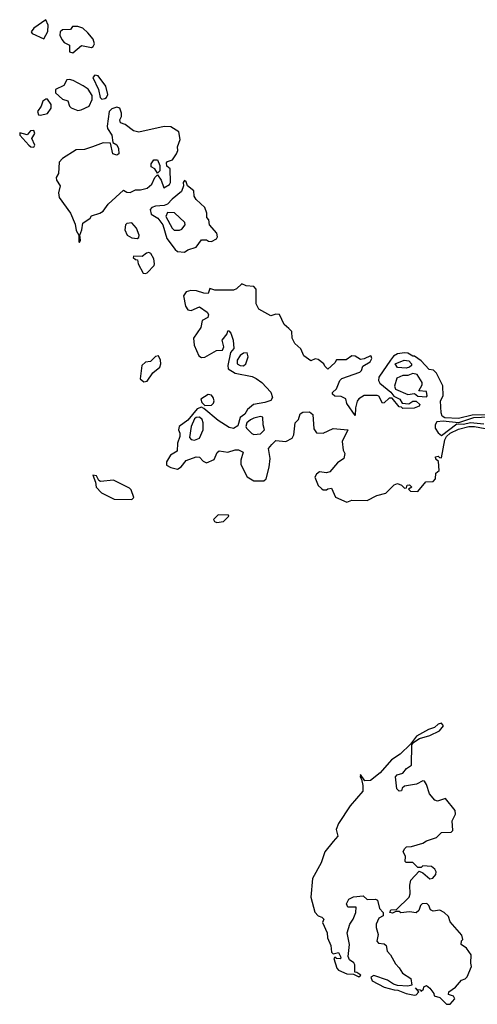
# Model space of a CAD drawing. Extents: x 2889633 to 3052318, y 540750 to 918690.
# Tile 424 of 656: x 3032771 to 3035476, y 737952 to 743767. Entities that reach past the tile are written whole.
import ezdxf

# ---------------------------------------------------------------- set-up
doc = ezdxf.new("R2010")
doc.units = 0

msp = doc.modelspace()

# ---------------------------------------------------------------- linework, layer by layer
at = {"layer": '0CON02XD'}
for points in [[(3032915, 743653.3), (3032937, 743697), (3032938.8, 743735), (3032925, 743766.7), (3032854.1, 743715.9), (3032838.8, 743695), (3032844.3, 743684.3), (3032915, 743653.3)], [(3033085, 743571.2), (3033136.7, 743613.3), (3033195, 743602.5), (3033205, 743607.5), (3033213.8, 743625), (3033205, 743652.5), (3033175, 743690), (3033145, 743716.7), (3033115, 743726.7), (3033083, 743727), (3033071.7, 743708.3), (3033025, 743707.5), (3033010, 743695), (3033008.8, 743675), (3033019.5, 743649.6), (3033035, 743631.2), (3033065.8, 743615.8), (3033066.4, 743576.4), (3033085, 743571.2)], [(3033115, 743231.2), (3033135, 743233.8), (3033181.2, 743255), (3033200, 743295), (3033199.5, 743319.6), (3033175.9, 743355.9), (3033146.1, 743376.1), (3033087.3, 743407.3), (3033065, 743413.8), (3033049.3, 743410.7), (3033031.7, 743378.3), (3032983.3, 743355), (3032982.5, 743335), (3033025, 743296.7), (3033055, 743287.5), (3033066.7, 743255), (3033076, 743246), (3033115, 743231.2)], [(3033257, 743297), (3033275, 743301.2), (3033285, 743307.5), (3033292.5, 743325), (3033280, 743375), (3033235.9, 743435.9), (3033215, 743440), (3033203.3, 743425), (3033236.2, 743355), (3033246.4, 743306.4), (3033257, 743297)], [(3032895, 743203.3), (3032935, 743213.3), (3032957.5, 743245), (3032957.5, 743265), (3032935, 743297.5), (3032925, 743297.5), (3032907.5, 743285), (3032897.5, 743255), (3032876.7, 743225), (3032882.5, 743205), (3032895, 743203.3)], [(3033125, 742450), (3033130, 742465), (3033127.5, 742495), (3033138.8, 742525), (3033144.2, 742565.8), (3033187.5, 742595), (3033195, 742607.5), (3033245, 742623.8), (3033265, 742636.7), (3033293.6, 742676.4), (3033385, 742760), (3033405, 742747.5), (3033425, 742746.7), (3033455, 742762.5), (3033485, 742762.5), (3033525, 742772.5), (3033553.3, 742795), (3033570, 742835), (3033585, 742850), (3033608.3, 742818.3), (3033623.3, 742773.3), (3033656.7, 742793.3), (3033662.5, 742805), (3033660, 742885), (3033641.7, 742901.7), (3033638.3, 742921.7), (3033645, 742930), (3033675, 742940), (3033697.5, 742975), (3033706.7, 742995), (3033703.6, 743016.4), (3033720.7, 743059.3), (3033712.5, 743105), (3033665, 743133.3), (3033625, 743136.2), (3033475, 743102.5), (3033445, 743110), (3033395, 743147.5), (3033367, 743157), (3033363.3, 743175), (3033373.3, 743195), (3033373.8, 743215), (3033363.9, 743243.9), (3033345, 743250), (3033315, 743241.2), (3033300, 743225), (3033287.7, 743137.7), (3033290, 743125), (3033316.7, 743085), (3033321.7, 743041.7), (3033345, 743027.5), (3033355.9, 743005.9), (3033357.5, 742975), (3033345, 742967.5), (3033322.5, 742975), (3033307.5, 743037.5), (3033265, 743038.8), (3033202.5, 743015), (3033155, 743000), (3033105, 742997.5), (3033025, 742946), (3033003.8, 742925), (3033001.7, 742858.3), (3032987.5, 742835), (3032988.3, 742818.3), (3033010, 742785), (3033000, 742745), (3033005, 742717.5), (3033072, 742625), (3033098.8, 742558.8), (3033105, 742522.5), (3033120, 742495), (3033120, 742455), (3033125, 742450)], [(3032855, 743014), (3032860, 743025), (3032843.3, 743065), (3032861.2, 743095), (3032855, 743112.5), (3032835, 743110), (3032815, 743087.5), (3032772.3, 743097.7), (3032771.2, 743085), (3032825, 743026.2), (3032837.5, 743015), (3032855, 743014)], [(3033585, 742860), (3033570, 742885), (3033548.3, 742898.3), (3033547.5, 742915), (3033565, 742940), (3033585, 742940), (3033600, 742905), (3033600, 742875), (3033585, 742860)], [(3033745, 742393.8), (3033765, 742406.7), (3033815, 742423.3), (3033845, 742467.5), (3033875, 742467.5), (3033888.3, 742458.3), (3033905, 742457.5), (3033935, 742472.5), (3033940, 742485), (3033937.5, 742505), (3033892.5, 742555), (3033890, 742585), (3033878.3, 742598.3), (3033876.7, 742625), (3033865, 742657.5), (3033814.2, 742704.2), (3033803.3, 742725), (3033800, 742755), (3033763.3, 742785), (3033755, 742810), (3033745, 742816.7), (3033737.5, 742805), (3033740, 742785), (3033728.3, 742751.7), (3033672.3, 742707.7), (3033645, 742677.5), (3033625, 742670), (3033575, 742666), (3033552.2, 742657.8), (3033542.5, 742645), (3033548.3, 742618.3), (3033587.5, 742595), (3033616.7, 742555), (3033641.2, 742475), (3033689.5, 742409.6), (3033705, 742398), (3033745, 742393.8)], [(3033715, 742523.8), (3033729.5, 742530.4), (3033750, 742555), (3033748.3, 742568.3), (3033686.2, 742626.2), (3033645, 742628.8), (3033636, 742605), (3033672, 742535), (3033685, 742523.8), (3033715, 742523.8)], [(3033465, 742473.8), (3033475, 742480), (3033477.5, 742495), (3033462.5, 742535), (3033435, 742567.5), (3033405, 742562.5), (3033397.5, 742555), (3033392.5, 742525), (3033407.5, 742495), (3033435, 742477.5), (3033465, 742473.8)], [(3033515, 742267.5), (3033525, 742272.5), (3033565.8, 742314.2), (3033568.8, 742325), (3033563.3, 742355), (3033546.7, 742385), (3033535, 742391.2), (3033521.2, 742388.8), (3033495, 742367.5), (3033445, 742370), (3033443, 742363), (3033455, 742350), (3033468.3, 742348.3), (3033472.5, 742325), (3033500.7, 742270.7), (3033515, 742267.5)], [(3035535, 741433.8), (3035445, 741431.2), (3035365, 741411.1), (3035285, 741414.5), (3035268.8, 741425), (3035262, 741445), (3035258.8, 741515), (3035273.8, 741545), (3035272.5, 741605), (3035235, 741680), (3035217, 741697), (3035191.7, 741701.7), (3035145, 741752.5), (3035105, 741780), (3035095, 741780), (3035065, 741797.5), (3035045, 741800), (3035005, 741792.5), (3034980, 741780), (3034963.3, 741755), (3034893.8, 741655), (3034892, 741635), (3034899.5, 741619.6), (3034965, 741566.2), (3034982.5, 741542.5), (3035017.5, 741525), (3035031.7, 741501.7), (3035071.7, 741498.3), (3035095, 741513.3), (3035115, 741513.3), (3035136.2, 741495), (3035132.5, 741485), (3035103, 741473), (3035035, 741470), (3035028.3, 741478.3), (3035015, 741480), (3034972.5, 741532.5), (3034955, 741532.5), (3034926.1, 741503.9), (3034915, 741502.5), (3034895, 741542.5), (3034885, 741547.5), (3034807, 741547), (3034775, 741527.5), (3034766.1, 741513.9), (3034756.4, 741473.6), (3034755, 741430), (3034705, 741500), (3034698.3, 741528.3), (3034671.7, 741541.7), (3034635, 741542.5), (3034620, 741555), (3034620, 741565), (3034643.6, 741586.4), (3034663.9, 741636.1), (3034675, 741647.5), (3034782.5, 741685), (3034792.5, 741695), (3034800, 741720), (3034843, 741747), (3034852.5, 741765), (3034849.3, 741779.3), (3034845, 741782.5), (3034807, 741763), (3034785, 741760), (3034755, 741780), (3034735, 741782.5), (3034701.7, 741758.3), (3034643, 741757), (3034635, 741740), (3034593, 741703), (3034575, 741720), (3034570, 741735), (3034535, 741760), (3034517, 741763), (3034493, 741753), (3034451.7, 741781.7), (3034433, 741823), (3034397.5, 741855), (3034382.5, 741885), (3034380, 741925), (3034363, 741943), (3034335, 741967.5), (3034306.1, 742026.1), (3034285, 742026.7), (3034255, 742017.5), (3034185, 742057.5), (3034169.3, 742089.3), (3034170, 742175), (3034155, 742191.2), (3034110, 742195), (3034085, 742206.7), (3034053, 742177), (3034035, 742170), (3033925, 742170), (3033895, 742180), (3033885, 742150), (3033860.7, 742150.7), (3033816.1, 742166.1), (3033782.3, 742167.7), (3033755, 742160), (3033740, 742135), (3033752, 742075), (3033765, 742053.8), (3033785, 742048.8), (3033835, 742070), (3033879.3, 742039.3), (3033887.5, 742025), (3033883, 742007), (3033849.5, 741990.4), (3033841.7, 741948.3), (3033798.8, 741885), (3033803.3, 741845), (3033830.7, 741780.7), (3033845, 741772.5), (3033865, 741773.3), (3033935, 741812.5), (3033970, 741815), (3033977.5, 741835), (3033967.5, 741875), (3033998.3, 741911.7), (3034001.7, 741928.3), (3034008.3, 741928.3), (3034020, 741915), (3034032.5, 741875), (3034037.5, 741825), (3034018.3, 741801.7), (3034001.2, 741725), (3034003.9, 741703.9), (3034045, 741680), (3034145, 741658.8), (3034168.3, 741648.3), (3034202.5, 741625), (3034255, 741567.5), (3034266.2, 741535), (3034255, 741517.5), (3034220, 741505), (3034152.5, 741495), (3034117.5, 741465), (3034103, 741437), (3034075, 741417.5), (3034061.2, 741368.8), (3034035, 741353.3), (3034009.3, 741359.3), (3033945, 741400), (3033860.7, 741470.7), (3033845, 741477.5), (3033821.2, 741468.8), (3033765, 741401.2), (3033713.3, 741365), (3033710, 741345), (3033718.8, 741325), (3033718.8, 741305), (3033703.8, 741265), (3033701.7, 741218.3), (3033663.3, 741195), (3033640, 741155), (3033640, 741135), (3033665, 741121.2), (3033705, 741112), (3033725, 741126.7), (3033755.9, 741164.1), (3033815, 741186), (3033835, 741183.8), (3033855, 741158.8), (3033875, 741150), (3033920, 741170), (3033939.5, 741210.4), (3033950.5, 741219.6), (3034001.7, 741211.7), (3034045, 741226.2), (3034065, 741226.7), (3034091.7, 741211.7), (3034078.8, 741165), (3034079.3, 741139.3), (3034115, 741066.7), (3034155, 741044), (3034215, 741043.8), (3034227.5, 741055), (3034246.1, 741123.9), (3034251.2, 741175), (3034242.5, 741235), (3034261.7, 741258.3), (3034285, 741281.2), (3034345, 741276.2), (3034382.5, 741295), (3034392.5, 741315), (3034400, 741385), (3034420, 741405), (3034430, 741440), (3034445, 741448), (3034485, 741450), (3034503.3, 741435), (3034510.7, 741350.7), (3034526.1, 741326.1), (3034565, 741324), (3034625, 741353.3), (3034710, 741345), (3034678, 741275), (3034684.2, 741224.2), (3034693.3, 741205), (3034687.5, 741175), (3034650.3, 741149.7), (3034605, 741096.7), (3034585, 741090), (3034544.1, 741095.9), (3034525, 741083.3), (3034515.9, 741064.1), (3034535, 741016.2), (3034555, 740997.5), (3034565, 740990), (3034585, 740990), (3034593, 740997), (3034615, 741000), (3034637, 740947), (3034705, 740917.5), (3034735, 740930), (3034825, 740927.5), (3034883, 740957), (3034935, 740970), (3034985, 741020), (3035005, 741027.5), (3035028.3, 741018.3), (3035045, 741000), (3035058.3, 741001.7), (3035061.7, 741018.3), (3035075, 741020), (3035090, 741005), (3035070, 740995), (3035081.7, 740981.7), (3035125, 740980), (3035171.7, 741038.3), (3035215, 741040), (3035230, 741055), (3035231.7, 741088.3), (3035250, 741105), (3035247.5, 741157.5), (3035231.7, 741171.7), (3035230, 741185), (3035245, 741190), (3035251.7, 741181.7), (3035265, 741180), (3035284.2, 741285), (3035294.7, 741305.3), (3035315.4, 741324.6), (3035365, 741348.6), (3035425.6, 741364.5), (3035460, 741365), (3035522.4, 741352.4)], [(3033505, 741627.5), (3033525, 741632.5), (3033558.3, 741681.7), (3033600, 741715), (3033606, 741735), (3033603.8, 741755), (3033591.7, 741781.7), (3033575, 741777.5), (3033545, 741747.5), (3033515, 741743.3), (3033493.8, 741725), (3033482.5, 741645), (3033505, 741627.5)], [(3034095, 741723.3), (3034107.5, 741735), (3034122.5, 741775), (3034115, 741800), (3034095, 741796.7), (3034075, 741783.3), (3034056.2, 741755), (3034057.5, 741735), (3034075, 741723.8), (3034095, 741723.3)], [(3035055, 741708.8), (3035005, 741713.3), (3034990, 741735), (3035043.6, 741756.4), (3035071.7, 741751.7), (3035087.5, 741735), (3035087.5, 741725), (3035075, 741713.8), (3035055, 741708.8)], [(3035175, 741540), (3035180, 741545), (3035175, 741570), (3035130, 741575), (3035150, 741610), (3035151.2, 741625), (3035120.6, 741670.6), (3035095, 741677.1), (3035065, 741666.2), (3035035, 741666), (3035000, 741650), (3034987, 741603), (3034993.3, 741585), (3035065, 741553.8), (3035105, 741560), (3035125, 741542.5), (3035175, 741540)], [(3033865, 741487.5), (3033905, 741491.2), (3033917.3, 741502.7), (3033920, 741515), (3033915.8, 741535.8), (3033905, 741550), (3033885, 741553.3), (3033842.5, 741525), (3033847.5, 741505), (3033865, 741487.5)], [(3033805, 741283.3), (3033833.9, 741296.1), (3033856.4, 741343.6), (3033856.4, 741386.4), (3033850, 741405), (3033835, 741420), (3033815, 741418), (3033805, 741408.8), (3033784.2, 741365), (3033775, 741300), (3033785, 741286.7), (3033805, 741283.3)], [(3034156.1, 741316.1), (3034195, 741320), (3034217.5, 741345), (3034210, 741375), (3034209.3, 741419.3), (3034195, 741423.3), (3034155, 741412.9), (3034135, 741404.2), (3034114, 741385), (3034108, 741365), (3034112, 741355), (3034142.9, 741322.9), (3034156.1, 741316.1)], [(3035595, 741421.2), (3035454.6, 741415.4), (3035365, 741385.8), (3035275, 741396.5), (3035237.5, 741392.5), (3035226.7, 741375), (3035226.2, 741355), (3035245, 741326.7), (3035265, 741312), (3035355, 741380), (3035395, 741378.8), (3035435, 741388), (3035515, 741380)], [(3033435, 740934), (3033446.7, 740945), (3033430.3, 740990.3), (3033419.6, 740999.6), (3033325, 741046.7), (3033249.5, 741039.6), (3033240, 741045), (3033225, 741072.5), (3033203.3, 741076.7), (3033220, 741035), (3033223.3, 741005), (3033255, 740972.5), (3033330, 740935), (3033435, 740934)], [(3033937, 740797), (3033975, 740803.8), (3034007.5, 740835), (3034005, 740840), (3033945, 740842.5), (3033917.5, 740815), (3033923.6, 740803.6), (3033937, 740797)], [(3035315, 737952), (3035342.5, 737985), (3035335, 738000), (3035305, 738010), (3035307.5, 738025), (3035346.4, 738053.6), (3035382.5, 738095), (3035405, 738102.5), (3035416.4, 738113.6), (3035442.5, 738175), (3035437.5, 738195), (3035440, 738245), (3035413, 738283), (3035380, 738305), (3035383, 738327), (3035390, 738335), (3035385, 738360), (3035315, 738440), (3035305, 738470), (3035280, 738495), (3035255, 738507.5), (3035215, 738502.5), (3035200, 738510), (3035190, 738535), (3035177, 738547), (3035150, 738545), (3035140, 738535), (3035130, 738505), (3035115, 738492.5), (3035075, 738497.5), (3035025, 738492.5), (3035015, 738500), (3034995, 738500), (3034975, 738490), (3034960, 738495), (3034965, 738510), (3034998.3, 738511.7), (3035072.5, 738585), (3035080, 738605), (3035077.5, 738655), (3035082.5, 738685), (3035131.7, 738738.3), (3035155, 738727.5), (3035195, 738693.3), (3035213, 738697), (3035231.7, 738718.3), (3035232.5, 738735), (3035225, 738750), (3035205, 738766.7), (3035155, 738770), (3035145, 738760), (3035125, 738760), (3035095, 738790), (3035055, 738790), (3035050, 738795), (3035052.5, 738825), (3035037.5, 738855), (3035047, 738873), (3035058.3, 738881.7), (3035086.4, 738883.6), (3035155, 738903.3), (3035175, 738916.7), (3035235, 738937.5), (3035265, 738966.7), (3035321.7, 738968.3), (3035331.7, 738978.3), (3035326.7, 739035), (3035346.7, 739075), (3035345, 739097.5), (3035288.3, 739168.3), (3035240.7, 739150.7), (3035225, 739157.5), (3035193.3, 739195), (3035175, 739250), (3035165, 739270), (3035155, 739272.5), (3035117, 739253), (3035045, 739240), (3035031.7, 739228.3), (3035028.3, 739211.7), (3035015, 739210), (3035000, 739225), (3034992.5, 739295), (3035003, 739307), (3035035, 739317.5), (3035057.5, 739345), (3035086.2, 739363.8), (3035090, 739485), (3035100, 739500), (3035135, 739522.5), (3035195, 739540), (3035253.6, 739566.4), (3035276.4, 739596.4), (3035265, 739612.5), (3035245, 739606), (3035222.9, 739587.1), (3035187.5, 739575), (3035117.5, 739535), (3035081.7, 739488.3), (3035020, 739430), (3034969.2, 739395), (3034901.7, 739318.3), (3034845, 739273.8), (3034811.2, 739271.2), (3034785, 739310), (3034783.8, 739295), (3034792.5, 739282.5), (3034800, 739245), (3034798.8, 739211.2), (3034724.3, 739125), (3034655, 739020), (3034642.5, 738985), (3034651.2, 738945), (3034625, 738913.8), (3034575, 738852.5), (3034553.1, 738786.9), (3034502.9, 738695), (3034493.1, 738585), (3034515, 738496.7), (3034535, 738473.8), (3034557, 738467), (3034570, 738455), (3034561.2, 738435), (3034588, 738375), (3034590.8, 738345), (3034609.7, 738299.7), (3034615, 738260), (3034625, 738250), (3034655, 738257.5), (3034667.5, 738235), (3034670, 738225), (3034665, 738220), (3034643, 738223), (3034635, 738230), (3034628.3, 738221.7), (3034646.2, 738165), (3034655, 738153.8), (3034705, 738131.2), (3034745, 738130), (3034775, 738113.3), (3034787.5, 738125), (3034765, 738140), (3034751.7, 738141.7), (3034752.5, 738185), (3034746.4, 738196.4), (3034720, 738215), (3034712.5, 738235), (3034720, 738305), (3034707.5, 738375), (3034722.5, 738425), (3034742.5, 738455), (3034757.5, 738495), (3034760, 738525), (3034710, 738525), (3034702.5, 738545), (3034717, 738573), (3034745, 738587.5), (3034801.7, 738591.7), (3034825, 738570), (3034875, 738572.5), (3034886.7, 738566.7), (3034898.3, 738518.3), (3034920, 738495), (3034920, 738475), (3034895, 738460), (3034877.5, 738425), (3034877.5, 738405), (3034890, 738365), (3034882.5, 738325), (3034893, 738313), (3034925, 738310), (3034938.3, 738298.3), (3034942.5, 738265), (3034963.6, 738243.6), (3034991.7, 738191.7), (3035015, 738167.5), (3035033.3, 738135), (3035083.3, 738105), (3035090, 738065), (3035065, 738060), (3035005, 738063.3), (3034980.5, 738070.4), (3034945, 738094), (3034865, 738122.5), (3034847.5, 738112.5), (3034855, 738091.2), (3034925, 738052.9), (3034985, 738036.7), (3035006.4, 738036.4), (3035055, 738016.2), (3035105, 738006.7), (3035115, 738007.5), (3035130, 738025), (3035111.7, 738048.3), (3035120, 738040), (3035138.3, 738038.3), (3035145, 738030), (3035158.3, 738041.7), (3035160, 738055), (3035175, 738062.5), (3035196.4, 738046.4), (3035220, 738015), (3035221.7, 738001.7), (3035255, 737992.5), (3035295, 737953.8), (3035315, 737952)]]:
    msp.add_lwpolyline(points, dxfattribs=at)

doc.saveas('drawing.dxf')
